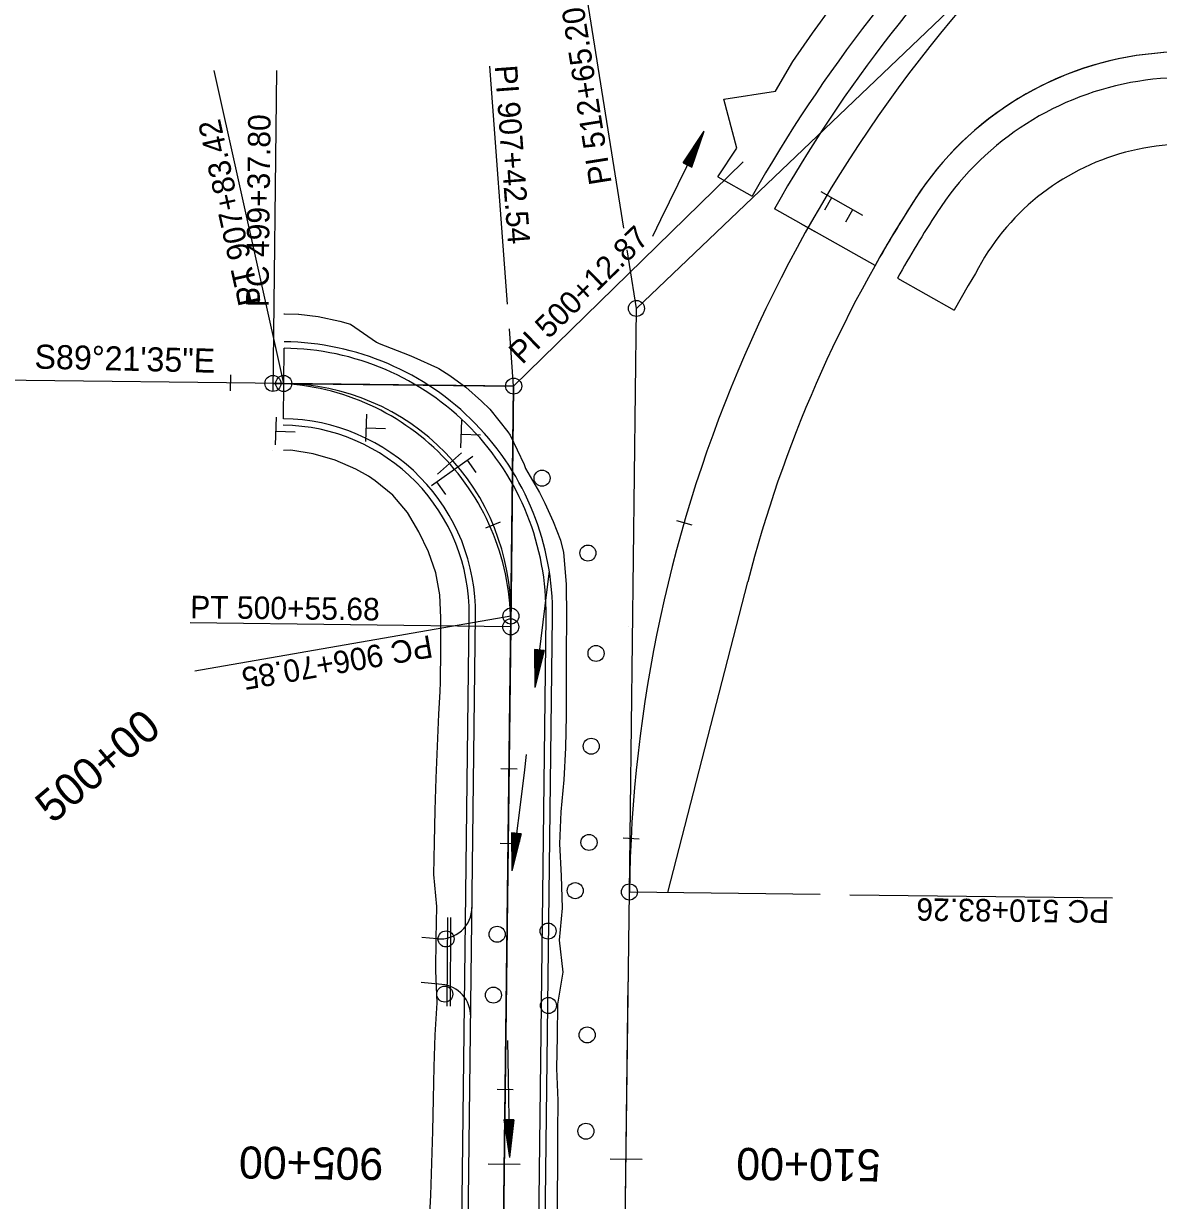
# Model space of a CAD drawing. Extents: x 1300404 to 1323571, y 234004 to 252077.
# Drawn here: x 1309788.6 to 1310142.5, y 241223.4 to 241590.4 of the extents above; entities that cross this region are included whole.
import ezdxf

# ---------------------------------------------------------------- set-up
doc = ezdxf.new("R2010")
doc.units = 0
for name, color, linetype in [('MOT Stage 1', 7, 'Continuous'), ('R_Barrel', 7, 'Continuous'), ('R_Const Limits', 7, 'Continuous'), ('R_Detour', 7, 'Continuous'), ('R_Draft', 7, 'Continuous'), ('R_Flow Arrows', 7, 'Continuous'), ('R_Horz Alg Annot', 7, 'Continuous'), ('R_Horz Alg Annot Leader', 7, 'Continuous'), ('R_Horz Alg Major Ticks', 7, 'Continuous'), ('R_Horz Alg Minor Ticks', 7, 'Continuous'), ('R_Horz Alg Station Annot', 7, 'Continuous'), ('R_Horz Alg Tangents', 7, 'Continuous'), ('R_Lane Edge', 7, 'Continuous'), ('R_MOT Proposed', 7, 'Continuous'), ('R_No Plot', 7, 'Continuous'), ('R_Proposed', 7, 'Continuous'), ('R_Shoulder', 7, 'Continuous'), ('R_Temp Drainage', 7, 'Continuous')]:
    doc.layers.add(name, color=color, linetype=linetype)

msp = doc.modelspace()

# ---------------------------------------------------------------- linework, layer by layer
at = {"layer": 'MOT Stage 1'}
for p, q in [((1310050.34, 241530.47), (1310037.31, 241537.91)), ((1310040.57, 241536.05), (1310038.34, 241532.14)), ((1310047.09, 241532.33), (1310044.86, 241528.42))]:
    msp.add_line(p, q, dxfattribs=at)
at = {"layer": 'R_Barrel'}
for p, q in [((1309867.13, 241459.04), (1309867.45, 241467.64)), ((1309895.31, 241460.02), (1309895.63, 241468.62)), ((1309924.96, 241458.1), (1309925.28, 241466.69)), ((1309867.29, 241463.32), (1309873.28, 241463.1)), ((1309895.47, 241464.3), (1309901.46, 241464.07)), ((1309925.12, 241462.38), (1309931.11, 241462.15)), ((1309915.76, 241446.32), (1309928.65, 241455.5)), ((1309926.89, 241454.25), (1309929.67, 241450.35)), ((1309917.39, 241447.48), (1309920.17, 241443.58))]:
    msp.add_line(p, q, dxfattribs=at)
for centre in [(1309950.28, 241448.62), (1309964.59, 241425.28), (1309967.12, 241393.99), (1309965.61, 241365.05), (1309964.92, 241335.06), (1309960.62, 241320.02), (1309936.28, 241306.42), (1309952.18, 241307.43), (1309920.36, 241304.96), (1309919.95, 241287.77), (1309935.11, 241287.46), (1309952.27, 241284.22), (1309964.35, 241275.03), (1309963.96, 241245.03)]:
    msp.add_circle(centre, 2.5, dxfattribs=at)
at = {"layer": 'R_Const Limits'}
for p, q in [((1310005.12, 241542.57), (1310015.8, 241536.54)), ((1310061.1, 241511.01), (1310078.77, 241501.05))]:
    msp.add_line(p, q, dxfattribs=at)
for points in [[(1310005.12, 241542.57), (1310011.04, 241551.55), (1310007, 241566.74), (1310023.13, 241569.28), (1310028.53, 241578.56), (1310034.63, 241587.39), (1310040.94, 241596.08)], [(1310085.44, 241512.42), (1310083.15, 241508.67), (1310078.77, 241501.05)]]:
    msp.add_lwpolyline(points, dxfattribs=at)
msp.add_arc((1310151.28, 241478.79), 73.94, 56.9485, 152.9452, dxfattribs=at)
at = {"layer": 'R_Detour'}
for p, q in [((1309869.62, 241467.14), (1309869.87, 241489.13)), ((1309922.38, 240978.84), (1309927.56, 241405.81)), ((1309924.38, 240978.82), (1309929.56, 241405.78)), ((1309946.38, 240978.55), (1309951.56, 241405.52)), ((1309948.38, 240978.53), (1309953.56, 241405.49)), ((1309917.56, 241305), (1309912.84, 241305.47)), ((1309919.03, 241290.79), (1309912.62, 241291.43))]:
    msp.add_line(p, q, dxfattribs=at)
for points in [[(1309869.81, 241499.81), (1309869.99, 241499.81), (1309874.37, 241499.72), (1309874.44, 241499.71), (1309880.43, 241499.08), (1309887.27, 241497.59), (1309890.59, 241496.63), (1309898.66, 241491.02), (1309899.44, 241490.58), (1309908.81, 241486.94), (1309910.29, 241486.37), (1309917.69, 241483.04), (1309918.1, 241482.79), (1309921.54, 241480.6), (1309926.47, 241476.97), (1309931.45, 241472.68), (1309934.02, 241470.1), (1309939.66, 241463.02), (1309940.31, 241462.08), (1309944.75, 241452.91), (1309945.1, 241451.6), (1309949.45, 241444.12), (1309951.15, 241440.78), (1309953.78, 241435.07), (1309956.04, 241429.25), (1309956.95, 241425.5), (1309957.68, 241416.82), (1309957.76, 241415.44), (1309957.95, 241405.44), (1309957.94, 241404.65), (1309957.94, 241404.59), (1309957.82, 241394.59), (1309957.77, 241384.59), (1309957.83, 241374.59), (1309957.61, 241364.59), (1309957.05, 241354.6), (1309956.15, 241344.61), (1309955.77, 241334.61), (1309956.26, 241324.6), (1309956.55, 241314.6), (1309955.67, 241304.61), (1309956.8, 241294.59), (1309955.11, 241284.61), (1309954.96, 241274.62), (1309954.81, 241264.62), (1309955.22, 241254.61), (1309955.15, 241244.61), (1309955.09, 241234.61), (1309955.03, 241224.61), (1309954.92, 241214.61)], [(1309866.13, 241457.18), (1309866.13, 241457.18)], [(1309915.11, 241215.09), (1309915.6, 241225.09), (1309915.94, 241235.09), (1309916.21, 241245.08), (1309916.43, 241255.08), (1309916.64, 241265.08), (1309916.92, 241275.08), (1309917.54, 241285.07), (1309917.12, 241295.08), (1309917.31, 241305.07), (1309917.43, 241315.07), (1309916.53, 241325.09), (1309916.73, 241335.08), (1309916.93, 241345.08), (1309917.27, 241355.08), (1309917.68, 241365.07), (1309918.08, 241375.07), (1309918.46, 241382.07), (1309918.62, 241385.06), (1309918.68, 241395.06), (1309918.72, 241405.06), (1309918.38, 241412.26), (1309917.12, 241419.09), (1309914.83, 241425.64), (1309911.86, 241431.92), (1309908.28, 241437.95), (1309903.76, 241443.37), (1309898.27, 241447.82), (1309896.15, 241449.22), (1309892.22, 241451.46), (1309885.74, 241454.28), (1309878.94, 241456.2), (1309871.94, 241457.38), (1309869.64, 241457.3)]]:
    msp.add_lwpolyline(points, dxfattribs=at)
for centre, radius, start, end in [((1309868.94, 241406.52), 82.62, 359.305, 89.3598), ((1309868.94, 241406.52), 84.62, 359.305, 89.3598), ((1309868.94, 241406.52), 60.62, 359.305, 89.3598), ((1309868.94, 241406.52), 58.62, 359.305, 89.3598), ((1309918.46, 241314.96), 10, 264.8638, 359.305), ((1309918.04, 241280.84), 10, 359.305, 84.3173)]:
    msp.add_arc(centre, radius, start, end, dxfattribs=at)
at = {"layer": 'R_Draft'}
msp.add_line((1309989.52, 241319.46), (1310014.41, 241416.29), dxfattribs=at)
for centre, radius, start, end in [((1310150.71, 241481.51), 100, 43.6667, 147.1004), ((1310409.91, 241314.36), 408.42, 147.1626, 165.5481)]:
    msp.add_arc(centre, radius, start, end, dxfattribs=at)
at = {"layer": 'R_Flow Arrows'}
for p, q in [((1309994.31, 241546.96), (1310000.84, 241556.84)), ((1309997.04, 241545.62), (1310000.84, 241556.84)), ((1309994.31, 241546.96), (1309997.04, 241545.62)), ((1309947.96, 241395.23), (1309948, 241383.38)), ((1309950.97, 241394.85), (1309947.96, 241395.23)), ((1309950.97, 241394.85), (1309948, 241383.38)), ((1309940.79, 241338.06), (1309940.84, 241326.22)), ((1309943.81, 241337.69), (1309940.79, 241338.06)), ((1309943.81, 241337.69), (1309940.84, 241326.22)), ((1309941.44, 241248.6), (1309938.4, 241248.55)), ((1309938.4, 241248.55), (1309940.13, 241236.83)), ((1309941.44, 241248.6), (1309940.13, 241236.83))]:
    msp.add_line(p, q, dxfattribs=at)
for points in [[(1309984.79, 241524.07), (1309987.31, 241529.25), (1310000.84, 241556.84)], [(1309995.4, 241546.42), (1309998.14, 241552.01), (1309999.55, 241554.86)], [(1309995.94, 241546.16), (1309998.68, 241551.74), (1310000.09, 241554.59)], [(1309994.85, 241546.69), (1309996.92, 241550.91)], [(1309995.12, 241546.56), (1309997.86, 241552.14), (1309998.23, 241552.89)], [(1309996.22, 241546.02), (1309998.95, 241551.6), (1309999.32, 241552.35)], [(1309994.58, 241546.83), (1309995.61, 241548.94)], [(1309996.49, 241545.89), (1309998.56, 241550.11)], [(1309996.76, 241545.75), (1309997.8, 241547.86)], [(1309952.52, 241419.59), (1309951.82, 241413.87), (1309948, 241383.38)], [(1309948.26, 241395.19), (1309947.96, 241392.86)], [(1309948.56, 241395.15), (1309947.97, 241390.49)], [(1309948.86, 241395.12), (1309948.09, 241388.95), (1309947.98, 241388.12)], [(1309949.16, 241395.08), (1309948.39, 241388.91), (1309947.99, 241385.75)], [(1309949.77, 241395), (1309948.99, 241388.83), (1309948.59, 241385.68)], [(1309950.07, 241394.97), (1309949.29, 241388.8), (1309949.19, 241387.97)], [(1309950.37, 241394.93), (1309949.79, 241390.26)], [(1309950.67, 241394.89), (1309950.38, 241392.56)], [(1309945.36, 241362.43), (1309944.66, 241356.71), (1309940.84, 241326.22)], [(1309941.09, 241338.03), (1309940.8, 241335.69)], [(1309941.4, 241337.99), (1309940.81, 241333.32)], [(1309941.7, 241337.95), (1309940.93, 241331.78), (1309940.82, 241330.96)], [(1309942, 241337.91), (1309941.23, 241331.74), (1309940.82, 241328.59)], [(1309942.6, 241337.84), (1309941.83, 241331.67), (1309941.43, 241328.51)], [(1309942.91, 241337.8), (1309942.13, 241331.63), (1309942.03, 241330.8)], [(1309943.21, 241337.76), (1309942.62, 241333.1)], [(1309943.51, 241337.72), (1309943.22, 241335.39)], [(1309939.46, 241273.32), (1309939.58, 241267.55), (1309940.13, 241236.83)], [(1309938.7, 241248.56), (1309938.74, 241246.21)], [(1309939.01, 241248.56), (1309939.09, 241243.86)], [(1309939.31, 241248.57), (1309939.42, 241242.35), (1309939.43, 241241.52)], [(1309939.61, 241248.57), (1309939.72, 241242.36), (1309939.77, 241239.18)], [(1309940.22, 241248.58), (1309940.33, 241242.37), (1309940.38, 241239.19)], [(1309940.53, 241248.59), (1309940.64, 241242.37), (1309940.65, 241241.54)], [(1309940.83, 241248.59), (1309940.91, 241243.89)], [(1309941.13, 241248.6), (1309941.18, 241246.25)]]:
    msp.add_lwpolyline(points, dxfattribs=at)
at = {"layer": 'R_Horz Alg Annot Leader'}
for points in [[(1309975.76, 241526.56), (1309964.09, 241600.31)], [(1309939.53, 241502.92), (1309934.02, 241577.06)], [(1309869.74, 241478.14), (1309848.05, 241575.75)], [(1309979.72, 241501.54), (1309976.84, 241519.78)], [(1309941.43, 241477.33), (1309940.1, 241495.17)], [(1309940.56, 241405.65), (1309842.05, 241388.46)], [(1309977.52, 241319.61), (1310036.97, 241318.88)], [(1309977.52, 241319.61), (1310036.97, 241318.88)], [(1310046.31, 241318.77), (1310128.16, 241317.78)], [(1310046.31, 241318.77), (1310128.16, 241317.78)]]:
    msp.add_lwpolyline(points, dxfattribs=at)
at = {"layer": 'R_Horz Alg Major Ticks'}
for points in [[(1309933.49, 241234.87), (1309943.49, 241234.75)], [(1309971.51, 241236.41), (1309981.51, 241236.29)], [(1309971.51, 241236.41), (1309981.51, 241236.29)]]:
    msp.add_lwpolyline(points, dxfattribs=at)
at = {"layer": 'R_Horz Alg Minor Ticks'}
for points in [[(1310031.05, 241527.95), (1310035.4, 241525.49)], [(1310031.05, 241527.95), (1310035.4, 241525.49)], [(1309853.14, 241475.82), (1309853.19, 241480.82)], [(1309932.75, 241433.11), (1309937.36, 241435.03)], [(1309992.18, 241435.43), (1309996.98, 241434.04)], [(1309992.18, 241435.43), (1309996.98, 241434.04)], [(1309937.2, 241334.84), (1309942.2, 241334.77)], [(1309975.55, 241336.46), (1309980.54, 241336.21)], [(1309975.55, 241336.46), (1309980.54, 241336.21)]]:
    msp.add_lwpolyline(points, dxfattribs=at)
at = {"layer": 'R_Horz Alg Tangents'}
for p, q in [((1309979.72, 241501.54), (1310111.34, 241627.16)), ((1309979.72, 241501.54), (1310111.34, 241627.16)), ((1309977.52, 241319.61), (1309979.72, 241501.54)), ((1309977.52, 241319.61), (1309979.72, 241501.54)), ((1309941.43, 241477.33), (1309869.74, 241478.14)), ((1309940.56, 241405.65), (1309941.43, 241477.33))]:
    msp.add_line(p, q, dxfattribs=at)
at = {"layer": 'R_Lane Edge'}
msp.add_line((1310054.13, 241514.94), (1310022.77, 241532.62), dxfattribs=at)
for centre, radius, start, end in [((1310409.91, 241314.36), 444.42, 133.6667, 150.5872), ((1310150.71, 241481.51), 100, 43.6667, 147.1828), ((1310409.91, 241314.36), 408.42, 147.1626, 150.5872)]:
    msp.add_arc(centre, radius, start, end, dxfattribs=at)
at = {"layer": 'R_MOT Proposed'}
for p, q in [((1309866.36, 241478.17), (1309941.43, 241477.33)), ((1309941.43, 241477.33), (1309940.52, 241402.27)), ((1309940.52, 241402.27), (1309935.38, 240978.68))]:
    msp.add_line(p, q, dxfattribs=at)
for points in [[(1309867.45, 241575.76), (1309866.33, 241475.77)], [(1309941.43, 241477.33), (1310012.96, 241547.22)], [(1309925.13, 241456.54), (1309917.67, 241449.87)], [(1309940.52, 241402.27), (1309840.53, 241403.48)], [(1309942.48, 241357.92), (1309937.48, 241357.98)], [(1309941.27, 241257.92), (1309936.27, 241257.99)]]:
    msp.add_lwpolyline(points, dxfattribs=at)
for centre in [(1309866.36, 241478.17), (1309941.43, 241477.33), (1309940.52, 241402.27)]:
    msp.add_circle(centre, 2.5, dxfattribs=at)
msp.add_arc((1309865.52, 241403.18), 75, 359.305, 89.3598, dxfattribs=at)
at = {"layer": 'R_Proposed'}
for p, q in [((1309869.74, 241478.14), (1309701.66, 241480.01)), ((1309935.38, 240978.68), (1309940.56, 241405.65)), ((1309977.36, 241402.41), (1309977.36, 241402.41)), ((1309977.36, 241402.41), (1309977.36, 241402.41)), ((1309972.34, 240892.86), (1309977.52, 241319.61)), ((1309972.34, 240892.86), (1309977.52, 241319.61)), ((1309972.34, 240892.86), (1309977.52, 241319.61)), ((1309972.34, 240892.86), (1309977.52, 241319.61)), ((1309972.34, 240892.86), (1309977.18, 241291.63)), ((1309972.34, 240892.86), (1309977.18, 241291.63)), ((1309972.34, 240892.86), (1309977.18, 241291.63)), ((1309972.34, 240892.86), (1309977.18, 241291.63)), ((1309972.34, 240892.86), (1309977.18, 241291.63)), ((1309972.34, 240892.86), (1309977.18, 241291.63))]:
    msp.add_line(p, q, dxfattribs=at)
for centre in [(1309979.72, 241501.54), (1309979.72, 241501.54), (1309869.74, 241478.14), (1309941.43, 241477.33), (1309940.56, 241405.65), (1309977.52, 241319.61), (1309977.52, 241319.61)]:
    msp.add_circle(centre, 2.5, dxfattribs=at)
for centre, radius, start, end in [((1310409.91, 241314.36), 432.42, 133.6667, 179.305), ((1309868.94, 241406.52), 71.62, 359.305, 89.3598)]:
    msp.add_arc(centre, radius, start, end, dxfattribs=at)
at = {"layer": 'R_Shoulder'}
for centre, radius, start, end in [((1310409.91, 241314.36), 452.42, 133.6667, 150.5871), ((1310150.71, 241481.51), 92, 54.0272, 147.1828), ((1310409.91, 241314.36), 400.42, 147.1626, 150.5872)]:
    msp.add_arc(centre, radius, start, end, dxfattribs=at)
at = {"layer": 'R_Temp Drainage'}
for p, q in [((1309920.69, 241284.03), (1309920.87, 241311.64)), ((1309921.69, 241284.02), (1309921.87, 241311.63))]:
    msp.add_line(p, q, dxfattribs=at)

# ---------------------------------------------------------------- texts
at = {"layer": 'R_Horz Alg Annot'}
for s, rotation, p in [('PI 512+65.20', 98.9937, (1309972.01, 241540.67)), ('PI 907+42.54', 274.2505, (1309935.51, 241577.17)), ('PT 907+83.42', 102.5289, (1309862.61, 241503.3)), ('PC 906+70.85', 189.8978, (1309915.42, 241399.74)), ('PC 510+83.26', 179.305, (1310127.19, 241316.95)), ('PC 510+83.26', 179.305, (1310127.19, 241316.95))]:
    msp.add_text(s, height=7, rotation=rotation, dxfattribs=at).set_placement(p)
at = {"layer": 'R_Horz Alg Station Annot'}
for s, p in [('905+00', (1309900.83, 241239.76)), ('510+00', (1310055.91, 241239.32))]:
    msp.add_text(s, height=10, rotation=179.305, dxfattribs=at).set_placement(p)
at = {"layer": 'R_MOT Proposed'}
for s, height, rotation, p in [('PC 499+37.80', 7, 89.3598, (1309864.97, 241501.93)), ('PI 500+12.87', 7, 44.3324, (1309944.11, 241483.81)), ('S89%%d21\'35"E', 7.5, 358.6469, (1309791.94, 241482.81)), ('PT 500+55.68', 7, 359.305, (1309840.54, 241404.98)), ('500+00', 10, 40.0969, (1309797.66, 241340.64))]:
    msp.add_text(s, height=height, rotation=rotation, dxfattribs=at).set_placement(p)
at = {"layer": 'R_No Plot'}
for rotation, p in [(179.3598, (1309869.79, 241478.18)), (359.4568, (1309907.88, 241477.6)), (359.4568, (1309980.35, 241476.91)), (89.305, (1309940.61, 241405.61)), (268.7754, (1309978.8, 241404.55)), (268.7754, (1309977.06, 241323.02))]:
    msp.add_text('+', height=0.1, rotation=rotation, dxfattribs=at).set_placement(p)

doc.saveas('drawing.dxf')
